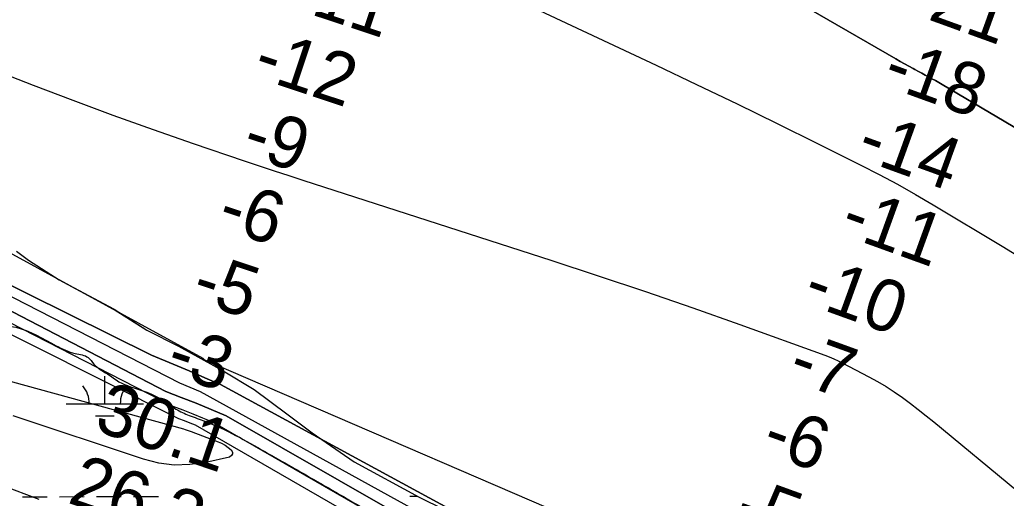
# Model space of a CAD drawing. Extents: x 3329297 to 3367176, y 649250 to 674653.
# Drawn here: x 3335799 to 3337077, y 668327 to 668947 of the extents above; entities that cross this region are included whole.
import ezdxf

# ---------------------------------------------------------------- set-up
doc = ezdxf.new("R2010")
doc.units = 0
for name, color, linetype in [('V-RIVR-EDGE', 7, 'Continuous'), ('V-RIVR-RANG', 7, 'Continuous'), ('V-SITE-VEGE', 7, 'Continuous'), ('V-TOPO-DPTH', 7, 'Continuous'), ('V-TOPO-MAJR', 7, 'Continuous'), ('V-TOPO-MINR', 7, 'Continuous'), ('V-TOPO-WATR', 7, 'Continuous'), ('V-WETL-SWMP', 7, 'Continuous')]:
    doc.layers.add(name, color=color, linetype=linetype)

msp = doc.modelspace()

# ---------------------------------------------------------------- linework, layer by layer
at = {"layer": 'V-RIVR-EDGE'}
msp.add_spline([(3333408.7, 669402.3), (3333456.2, 669390.7), (3333480.6, 669386.5), (3333498.4, 669381.9), (3333510.9, 669380.2), (3333522.1, 669375.2), (3333537.8, 669370.2), (3333569.3, 669364.3), (3333591.6, 669358.9), (3333623.1, 669349.7), (3333650.9, 669341.3), (3333676.1, 669333), (3333726.3, 669319.2), (3333778.9, 669302), (3333791.7, 669299.5), (3333813.6, 669293.3), (3333833.9, 669285.7), (3333853.8, 669277.4), (3333866.2, 669277.4), (3333927.5, 669258.6), (3333978.9, 669241), (3334054.7, 669220.1), (3334082, 669212.6), (3334104.4, 669205.9), (3334133.4, 669195.1), (3334212.1, 669170), (3334258.9, 669154.5), (3334287.5, 669144.9), (3334323.9, 669134.5), (3334362.8, 669121.1), (3334397.6, 669109.4), (3334435.3, 669094.8), (3334441.9, 669091.5), (3334451.9, 669089.8), (3334461, 669084), (3334464.7, 669082.7), (3334470.5, 669083.6), (3334476.3, 669080.2), (3334476.7, 669076.1), (3334486.6, 669072.7), (3334503.2, 669071.9), (3334523.5, 669067.3), (3334538.4, 669061.4), (3334550.4, 669055.2), (3334564.9, 669046.8), (3334575.7, 669042.7), (3334598.9, 669036.4), (3334626.2, 669030.9), (3334690.8, 669018.8), (3334721.1, 669015.8), (3334733.1, 669015.8), (3334745.1, 669011.2), (3334755.1, 669009.5), (3334769.6, 669008.6), (3334791.1, 669004.4), (3334799.8, 669004.4), (3334813.5, 669004.8), (3334832.6, 668999.8), (3334841.7, 668998.5), (3334844.6, 668994.8), (3334857, 668990.2), (3334864, 668983.9), (3334870.2, 668977.7), (3334876.8, 668970.2), (3334882.2, 668968.6), (3334894.6, 668965.6), (3334904.2, 668965.6), (3334918.3, 668964.3), (3334926.6, 668963.5), (3334936.1, 668958.5), (3334945.2, 668949.3), (3334956.8, 668941), (3334959.7, 668941.4), (3334971.7, 668941.4), (3334983.3, 668941.8), (3334993.2, 668938.9), (3335003.6, 668932.2), (3335011.4, 668925.1), (3335021.8, 668920.1), (3335034.2, 668916), (3335054.9, 668911.8), (3335057, 668908.9), (3335064.8, 668903.9), (3335073.5, 668900.1), (3335081, 668898), (3335087.6, 668898), (3335095.1, 668898), (3335097.6, 668895.1), (3335105, 668888.4), (3335114.1, 668882.2), (3335138.1, 668873), (3335159.7, 668864.2), (3335185.7, 668850.5), (3335195.2, 668838.9), (3335211, 668830.1), (3335229.2, 668825.5), (3335249.9, 668817.6), (3335252.4, 668811.4), (3335261.5, 668805.6), (3335272.7, 668798.5), (3335296.3, 668792.6), (3335327.3, 668778.4), (3335359.2, 668761.8), (3335399.3, 668739.7), (3335432.5, 668723.5), (3335466.4, 668708.1), (3335508.6, 668689.3), (3335535.5, 668674.3), (3335584, 668653.1), (3335614.6, 668638.1), (3335645.3, 668624.7), (3335682.1, 668600.6), (3335715.2, 668580.6), (3335752.5, 668561.5), (3335771.9, 668553.1), (3335793.9, 668548.5), (3335846.4, 668524.7), (3335870.9, 668514.7), (3335887.9, 668509.3), (3335894.9, 668501), (3335912.7, 668488.1), (3335927.6, 668478.1), (3335958.6, 668466.4), (3335986.8, 668452.7), (3336001.3, 668442.7), (3336018.7, 668434.4), (3336038.9, 668426.9), (3336117.2, 668387.3), (3336184.2, 668349), (3336223.1, 668326.5), (3336257.5, 668305.7), (3336289.4, 668284.5), (3336317.1, 668269.5), (3336332.8, 668261.6), (3336456.6, 668198.7), (3336509.2, 668170.8), (3336541.4, 668152.9), (3336585.7, 668130), (3336625.9, 668110.8), (3336652.8, 668097.9), (3336753.4, 668040), (3336798.1, 668013.8), (3336819.6, 668001.3), (3336844, 667986.8), (3336862.2, 667973.9), (3336893.7, 667952.2), (3336928, 667933.1), (3336960.3, 667914.8), (3336990.5, 667894.8), (3337029.4, 667867.8), (3337069.1, 667842.4), (3337101, 667829.5), (3337126.7, 667818.2), (3337166, 667790.3), (3337200.4, 667767.9), (3337228.5, 667747.5), (3337263.3, 667726.3), (3337288.9, 667709.2), (3337372.5, 667657.2), (3337387.8, 667642.6), (3337413.9, 667621.9), (3337448.6, 667598.6), (3337473.4, 667578.6), (3337509, 667550.7), (3337579.4, 667503.3), (3337621.1, 667469.6), (3337665, 667431), (3337708, 667391.1), (3337739.8, 667359.1), (3337772.9, 667327.1), (3337812.2, 667288.5), (3337827.1, 667271.4), (3337829.5, 667264.4), (3337842.8, 667251.5), (3337873.4, 667227.8), (3337886.2, 667214.9), (3337903.2, 667197.9), (3337949.4, 667144.7), (3337971.4, 667123.5), (3337996.2, 667096.5), (3338024.3, 667069.9), (3338047, 667044.6), (3338075.5, 667011.8), (3338104.9, 666976.9), (3338113.6, 666965.2), (3338176.8, 666889.6), (3338206.1, 666850.2), (3338224.3, 666825.3), (3338246.2, 666798.3), (3338263.5, 666774.2), (3338301.9, 666718.6), (3338311.9, 666704.5), (3338328, 666683.3), (3338335.4, 666667.9), (3338348.6, 666644.3), (3338362.6, 666627.2), (3338385.4, 666599.4), (3338404.4, 666574.5), (3338412.6, 666562), (3338414.7, 666551.3), (3338422.1, 666533), (3338443.1, 666494), (3338455.9, 666472), (3338475.4, 666449.6), (3338483.2, 666442.9), (3338498.1, 666425), (3338521.6, 666381.9), (3338562.5, 666317.5), (3338585.6, 666290.5), (3338600.5, 666260.7), (3338619.9, 666220), (3338640.9, 666179.7), (3338652.5, 666165.2), (3338660.7, 666148.6), (3338709, 666053.1), (3338735.4, 666007.5), (3338756.4, 665971.4), (3338777.1, 665937.3), (3338810.1, 665887.1), (3338828.7, 665846.4), (3338853.8, 665796.6), (3338873.6, 665751.8), (3338895.1, 665712.8), (3338903.7, 665692.1), (3338916.5, 665665.9), (3338933.8, 665635.2), (3338944.1, 665609.5), (3338956.5, 665578.8), (3338961.9, 665565.5), (3338976.7, 665543.1), (3338985, 665527.7), (3338995.3, 665511.1), (3339011.8, 665472.1), (3339026.6, 665438.9), (3339039.8, 665412.8), (3339047.6, 665382.9), (3339085.5, 665290), (3339099.5, 665253.9), (3339113.5, 665222.8), (3339126.3, 665192.5), (3339138.7, 665160.5), (3339164.2, 665092.5), (3339180.3, 665056), (3339203.7, 664990.8), (3339215.7, 664956.4), (3339231.3, 664897.5), (3339241.1, 664863.5), (3339253.9, 664825.8), (3339262.1, 664798.4), (3339275.3, 664761.9), (3339290.5, 664724.5), (3339306.2, 664692.2), (3339319, 664656.5), (3339324.3, 664636.6), (3339336.6, 664597.2), (3339352.3, 664567.7), (3339365.5, 664538.2), (3339372.1, 664519.6), (3339374.1, 664493), (3339373.2, 664478.9), (3339373.2, 664471.1), (3339377.3, 664449.9), (3339393.8, 664419.2), (3339410.3, 664384.8), (3339423.5, 664344.9), (3339458.5, 664257.4), (3339470, 664219.2), (3339470.4, 664207.2), (3339477.8, 664185.7), (3339481.1, 664164.9), (3339486.4, 664140), (3339490.1, 664124.3), (3339499.6, 664107.3), (3339512.7, 664069.9), (3339523.8, 664028.4), (3339527.5, 663998.2), (3339528.2, 663969.6), (3339525.7, 663951.8), (3339522.4, 663945.6), (3339521.1, 663939.3), (3339524, 663925.2), (3339554.1, 663875), (3339569.4, 663836), (3339574.3, 663803.7), (3339577.1, 663774.2), (3339586.9, 663730.7), (3339599.7, 663691.3), (3339610.3, 663646.9), (3339623.1, 663615.8), (3339630.5, 663595.9), (3339633.8, 663595.9), (3339643, 663599.2), (3339643, 663594.2), (3339646.2, 663566), (3339654.4, 663535.7), (3339664.3, 663503.8), (3339677, 663465.2), (3339691.9, 663427), (3339697.2, 663406.7), (3339697.2, 663392.2), (3339697.1, 663381), (3339704.9, 663354.5), (3339710.7, 663325.4), (3339723.8, 663284.4), (3339738.7, 663247.4), (3339746.1, 663222.6), (3339747.7, 663203.1), (3339746.4, 663183.6), (3339745.5, 663154.6), (3339745, 663130.5), (3339742.9, 663119.4), (3339739.6, 663107.3), (3339737, 663082.5), (3339735.3, 663062.2), (3339736.9, 663039.8), (3339742.2, 663016.6), (3339743.9, 663011.6), (3339748, 663011.6), (3339751.8, 663009.5), (3339753.8, 663002.4), (3339760, 662996.6), (3339761.2, 662990.8), (3339763.7, 662975.9), (3339763.2, 662954.8), (3339760.7, 662930.3), (3339757.8, 662927.8), (3339749.1, 662927.4), (3339743.3, 662927.4), (3339738.7, 662924.1), (3339735, 662917.9), (3339730.4, 662915.9), (3339727.5, 662912.2), (3339727.1, 662907.6), (3339732.4, 662900.1), (3339737.4, 662884.4), (3339741.9, 662869.4), (3339745.2, 662866.1), (3339748.1, 662867.3), (3339750.6, 662877.3), (3339752.7, 662878.9), (3339754.3, 662875.6), (3339755.6, 662867.7), (3339761.7, 662859), (3339764.2, 662850.7), (3339762.5, 662844.1), (3339761.7, 662822.1), (3339758.3, 662812.6), (3339756.6, 662801.8), (3339759.5, 662784), (3339757.4, 662779.4), (3339754.9, 662768.7), (3339755.3, 662757.1), (3339757.7, 662749.6), (3339761.9, 662739.6), (3339755.6, 662731), (3339746.5, 662711.1), (3339737.7, 662704.1), (3339732.8, 662703.2), (3339730.3, 662699.9), (3339733.6, 662689.6), (3339736.8, 662677.1), (3339737.2, 662668), (3339731.8, 662659.3), (3339726.4, 662644.4), (3339724.3, 662641.1), (3339729.7, 662633.2), (3339729.7, 662627.4), (3339727.2, 662625.3), (3339721.8, 662625.8), (3339721.8, 662615.4), (3339723, 662597.2), (3339722.9, 662560.7), (3339725.3, 662535.4), (3339725.3, 662520.5), (3339726.8, 662486.5), (3339724.3, 662463.3), (3339713, 662438.4), (3339703.9, 662416.9), (3339699.7, 662391.6), (3339692.9, 662333.2), (3339688.2, 662298), (3339687.4, 662274.4), (3339683.6, 662256.1), (3339676.1, 662240), (3339666.1, 662216.8), (3339659.8, 662192.8), (3339656.8, 662171.6), (3339654.7, 662126.1), (3339650.4, 662090.8), (3339644.5, 662058.5), (3339643.7, 662039.5), (3339638.2, 662015.4), (3339634.4, 661998.4), (3339628.6, 661971.9), (3339619, 661945.8), (3339616.5, 661933), (3339617.2, 661907.3), (3339619.6, 661875), (3339617.1, 661854.7), (3339612.9, 661845.6), (3339610.8, 661836.4), (3339610, 661829.8), (3339610, 661820.3), (3339609.9, 661810.7), (3339603.7, 661804.1), (3339600.8, 661799.6), (3339598.7, 661785.1), (3339594.9, 661775.6), (3339590.3, 661759.4), (3339588.6, 661741.2), (3339585.7, 661733.3), (3339580.7, 661727.5), (3339574.1, 661723.8), (3339572.8, 661715.9), (3339571.9, 661693.5), (3339564, 661655), (3339553.9, 661613.6), (3339540.6, 661574.7), (3339527.6, 661533.7), (3339508.4, 661497.2), (3339490.1, 661455.8), (3339486.8, 661446.7), (3339487.1, 661432.6), (3339486.3, 661412.3), (3339484.6, 661404), (3339476.7, 661391.6), (3339467.9, 661378.8), (3339453, 661365.1), (3339446.8, 661363.5), (3339441, 661363.1), (3339433.9, 661354.8), (3339423.5, 661346.2), (3339398.2, 661334.6), (3339381.2, 661326.8), (3339370, 661319.8), (3339357.5, 661305.3), (3339344.6, 661280), (3339333, 661269.7), (3339320.9, 661263.5), (3339313.9, 661263.1), (3339310.2, 661266), (3339308.1, 661271.8), (3339302.7, 661282.2), (3339298.6, 661286.4), (3339290.7, 661288.9), (3339284.9, 661288.9), (3339275, 661285.6), (3339261.3, 661273.2), (3339255.5, 661266.6), (3339248.8, 661265.8), (3339234.7, 661264.6), (3339224.4, 661264.2), (3339216.5, 661259.2), (3339211.9, 661252.2), (3339209.4, 661248.5), (3339211, 661240.6), (3339215.6, 661229.4), (3339215.5, 661208.2), (3339213.4, 661191.2), (3339208.8, 661185), (3339198.8, 661169.3), (3339191, 661161.9), (3339179.3, 661161.1), (3339154.5, 661165.7), (3339128, 661171.1), (3339111.4, 661176.2), (3339105.2, 661176.2), (3339096.9, 661174.1), (3339090.7, 661168.7), (3339085.7, 661157.2), (3339071.9, 661143.1), (3339054.9, 661129.9), (3339020.1, 661118.8), (3338993.5, 661110.1), (3338978.6, 661099.8), (3338965.3, 661086.2), (3338953.6, 661064.6), (3338937.4, 661039)], degree=3, dxfattribs=at)
at = {"layer": 'V-SITE-VEGE'}
for p, q in [((3335794.8, 668646.9), (3335810.3, 668635.6)), ((3335810.3, 668635.6), (3335850.1, 668610.2)), ((3335850.1, 668610.2), (3335921.3, 668571.8)), ((3335921.3, 668571.8), (3335963.6, 668544.9)), ((3335963.6, 668544.9), (3336004.8, 668524.3)), ((3336004.8, 668524.3), (3336062.6, 668492.1)), ((3336062.6, 668492.1), (3336102.8, 668467.8)), ((3336102.8, 668467.8), (3336145.2, 668436.3)), ((3336145.2, 668436.3), (3336177.9, 668412.1)), ((3336177.9, 668412.1), (3336232.4, 668374.5)), ((3336232.4, 668374.5), (3336316.6, 668328.7)), ((3336316.6, 668328.7), (3336348.9, 668312.5))]:
    msp.add_line(p, q, dxfattribs=at)
at = {"layer": 'V-TOPO-DPTH'}
for points in [[(3337217.7, 668730.6), (3336993.7, 668862.9), (3336989.3, 668865.4), (3336985, 668867.9), (3336980.6, 668870.3), (3336976.2, 668872.7), (3336971.8, 668875.1), (3336967.4, 668877.5), (3336963, 668879.9), (3336958.6, 668882.2), (3336956.1, 668883.5), (3336950.5, 668886.6), (3336944.9, 668889.7), (3336939.3, 668892.8), (3336933.7, 668896), (3336758.4, 668997.5)], [(3337217.7, 668730.6), (3336993.7, 668862.9), (3336989.3, 668865.4), (3336985, 668867.9), (3336980.6, 668870.3), (3336976.2, 668872.7), (3336971.8, 668875.1), (3336967.4, 668877.5), (3336963, 668879.9), (3336958.6, 668882.2), (3336956.1, 668883.5), (3336950.5, 668886.6), (3336944.9, 668889.7), (3336939.3, 668892.8), (3336933.7, 668896), (3336758.4, 668997.5)], [(3335627.4, 668935.9), (3335816.4, 668862.2), (3335868, 668842.5), (3335919.7, 668823.3), (3335971.7, 668804.7), (3336023.9, 668786.6), (3336089.9, 668764.2), (3336109.2, 668757.7), (3336128.5, 668751.3), (3336147.8, 668745), (3336167.2, 668738.7), (3336486.8, 668635.5), (3336548.3, 668615.3), (3336609.6, 668594.8), (3336670.7, 668573.6), (3336731.7, 668552), (3336841.8, 668512.5), (3336847.6, 668510.3), (3336853.3, 668507.9), (3336858.9, 668505.3), (3336864.5, 668502.5), (3336898.8, 668484.5), (3336910, 668478.3), (3336921.1, 668471.8), (3336931.8, 668464.8), (3336942.4, 668457.5), (3336952.7, 668449.8), (3336962.9, 668442.1), (3336973, 668434.1), (3336983, 668426), (3337090.6, 668337.2)], [(3335627.4, 668935.9), (3335816.4, 668862.2), (3335868, 668842.5), (3335919.7, 668823.3), (3335971.7, 668804.7), (3336023.9, 668786.6), (3336089.9, 668764.2), (3336109.2, 668757.7), (3336128.5, 668751.3), (3336147.8, 668745), (3336167.2, 668738.7), (3336486.8, 668635.5), (3336548.3, 668615.3), (3336609.6, 668594.8), (3336670.7, 668573.6), (3336731.7, 668552), (3336841.8, 668512.5), (3336847.6, 668510.3), (3336853.3, 668507.9), (3336858.9, 668505.3), (3336864.5, 668502.5), (3336898.8, 668484.5), (3336910, 668478.3), (3336921.1, 668471.8), (3336931.8, 668464.8), (3336942.4, 668457.5), (3336952.7, 668449.8), (3336962.9, 668442.1), (3336973, 668434.1), (3336983, 668426), (3337090.6, 668337.2)], [(3337361.3, 667700), (3336715.3, 668116.9), (3336713.5, 668117.9), (3336711.6, 668118.9), (3336707.9, 668121), (3336705.9, 668122.1), (3336703.5, 668123.6), (3336701.2, 668125.4), (3336699.7, 668126.6), (3336059.1, 668474.4), (3336038.8, 668483.3), (3336018.4, 668492), (3335998, 668500.7), (3335969.7, 668512.5), (3335435.8, 668777.2)], [(3335435.8, 668777.2), (3335969.7, 668512.5), (3335998, 668500.7), (3336018.4, 668492), (3336038.8, 668483.3), (3336059.1, 668474.4), (3336699.7, 668126.6), (3336701.2, 668125.4), (3336703.5, 668123.6), (3336705.9, 668122.1), (3336707.9, 668121), (3336711.6, 668118.9), (3336713.5, 668117.9), (3336715.3, 668116.9), (3337361.3, 667700)], [(3337745, 667406.8), (3337618.5, 667494.8), (3337577.4, 667522.4), (3337535.8, 667549.2), (3337493.4, 667574.8), (3337450.5, 667599.5), (3337411.5, 667621.1), (3337387.7, 667634.3), (3337363.8, 667647.6), (3337339.9, 667660.8), (3336743, 668051.7), (3336719.5, 668064.1), (3336696.1, 668076.4), (3336672.5, 668088.5), (3336648.9, 668100.5), (3336066.5, 668434.1), (3336047.1, 668442.1), (3336027.6, 668450.1), (3336008.1, 668457.8), (3335988.5, 668465.5), (3335460.2, 668739.4)]]:
    msp.add_lwpolyline(points, dxfattribs=at)
at = {"layer": 'V-TOPO-MAJR'}
for points in [[(3335732.9, 668493.4), (3336011, 668416.9), (3336013.5, 668416.2), (3336016.1, 668415.4), (3336018.6, 668414.5), (3336021.1, 668413.6), (3336055.9, 668400.4), (3336060.6, 668398.3), (3336065, 668395.9)], [(3336065, 668395.9), (3336069.2, 668393.1), (3336073.1, 668389.8), (3336074.5, 668387), (3336074.7, 668384.5), (3336073.3, 668382.4), (3336070.7, 668380.6), (3336039.9, 668373.6), (3336019.5, 668370.8), (3335999.2, 668370.1), (3335979.2, 668372.7), (3335959.2, 668377.6), (3335790.5, 668433.8)]]:
    msp.add_lwpolyline(points, dxfattribs=at)
at = {"layer": 'V-TOPO-MINR'}
for points in [[(3336239.1, 669068.4), (3336623.2, 668888), (3336675.7, 668863.1), (3336728.1, 668838), (3336780.3, 668812.4), (3336832.4, 668786.6), (3336888.6, 668758.5), (3336912.3, 668746.3), (3336935.9, 668733.7), (3336959.1, 668720.6), (3336982.1, 668707.1), (3337071.5, 668653.5), (3337109.5, 668630.2)], [(3336758.4, 668997.5), (3336933.7, 668896), (3336939.3, 668892.8), (3336944.9, 668889.7), (3336950.5, 668886.6), (3336956.1, 668883.5), (3336958.6, 668882.2), (3336963, 668879.9), (3336967.4, 668877.5), (3336971.8, 668875.1), (3336976.2, 668872.7), (3336980.6, 668870.3), (3336985, 668867.9), (3336989.3, 668865.4), (3336993.7, 668862.9), (3337217.7, 668730.6)], [(3335627.4, 668935.9), (3335816.4, 668862.2), (3335868, 668842.5), (3335919.7, 668823.3), (3335971.7, 668804.7), (3336023.9, 668786.6), (3336089.9, 668764.2), (3336109.2, 668757.7), (3336128.5, 668751.3), (3336147.8, 668745), (3336167.2, 668738.7), (3336486.8, 668635.5), (3336548.3, 668615.3), (3336609.6, 668594.8), (3336670.7, 668573.6), (3336731.7, 668552), (3336841.8, 668512.5), (3336847.6, 668510.3), (3336853.3, 668507.9), (3336858.9, 668505.3), (3336864.5, 668502.5), (3336898.8, 668484.5), (3336910, 668478.3), (3336921.1, 668471.8), (3336931.8, 668464.8), (3336942.4, 668457.5), (3336952.7, 668449.8), (3336962.9, 668442.1), (3336973, 668434.1), (3336983, 668426), (3337090.6, 668337.2)], [(3335440, 668834.2), (3336036.1, 668508.6), (3336038.9, 668506.1), (3336039.5, 668505.9), (3336043.5, 668504.1), (3336044.5, 668503.7), (3336046.4, 668502.9), (3336047.4, 668502.4), (3336622, 668254.7), (3336642, 668245.9), (3336662, 668237), (3336681.9, 668227.9), (3336701.7, 668218.6), (3336721.2, 668208.9), (3336740.5, 668198.7), (3336759.4, 668187.8), (3336778.1, 668176.4), (3336937.1, 668075.1), (3336983.5, 668044.8), (3337029.5, 668013.8), (3337074.8, 667981.9), (3337119.7, 667949.2)], [(3335476.3, 668748.3), (3336005.8, 668476.8), (3336032.8, 668465.6), (3336676.9, 668110), (3336703.2, 668096), (3336729.5, 668081.8), (3336755.6, 668067.5), (3337325.4, 667693.2), (3337348.9, 667680.2), (3337372.4, 667667.2), (3337395.8, 667654.1), (3337419.2, 667641), (3337442.3, 667627.5), (3337465.2, 667613.6), (3337487.7, 667599), (3337509.9, 667583.9), (3337742.8, 667421)], [(3335443.4, 668730.2), (3335997.2, 668446.4), (3336010.2, 668441.5), (3336023.1, 668436.5), (3336036, 668431.5), (3336048.9, 668426.3), (3336658.7, 668074.9), (3336674.3, 668067.2), (3336689.9, 668059.4), (3336705.4, 668051.5), (3337296.6, 667660.2), (3337325.9, 667644.1), (3337355.3, 667627.9), (3337384.6, 667611.8), (3337414, 667595.7), (3337518.7, 667538.3), (3337561.5, 667514), (3337603.7, 667488.8)], [(3335460.2, 668739.4), (3335988.5, 668465.5), (3336008.1, 668457.8), (3336027.6, 668450.1), (3336047.1, 668442.1), (3336066.5, 668434.1), (3336648.9, 668100.5), (3336672.5, 668088.5), (3336696.1, 668076.4), (3336719.5, 668064.1), (3336743, 668051.7), (3337339.9, 667660.8), (3337363.8, 667647.6), (3337387.7, 667634.3), (3337411.5, 667621.1), (3337450.5, 667599.5), (3337493.4, 667574.8), (3337535.8, 667549.2), (3337577.4, 667522.4), (3337618.5, 667494.8), (3337745, 667406.8)], [(3335425.9, 668720.7), (3336004.7, 668430.3), (3336012, 668427.7), (3336019.3, 668425), (3336026.5, 668422.3), (3336667.4, 668052.7), (3336676, 668048.7), (3336684.5, 668044.5), (3336693, 668040.3), (3336701.4, 668036.1), (3337269.2, 667650.9), (3337308, 667629.6), (3337346.7, 667608.4), (3337385.6, 667587.2), (3337424.4, 667566.1), (3337621.5, 667459.5)], [(3335824.2, 668325.4), (3335776.5, 668343.9)]]:
    msp.add_lwpolyline(points, dxfattribs=at)
at = {"layer": 'V-TOPO-WATR'}
msp.add_lwpolyline([(3335435.8, 668777.2), (3335969.7, 668512.5), (3335998, 668500.7), (3336018.4, 668492), (3336038.8, 668483.3), (3336059.1, 668474.4), (3336699.7, 668126.6), (3336701.2, 668125.4), (3336703.5, 668123.6), (3336705.9, 668122.1), (3336707.9, 668121), (3336711.6, 668118.9), (3336713.5, 668117.9), (3336715.3, 668116.9), (3337361.3, 667700)], dxfattribs=at)
at = {"layer": 'V-WETL-SWMP'}
for p, q in [((3335794.8, 668646.9), (3335810.3, 668635.6)), ((3335810.3, 668635.6), (3335850.1, 668610.2)), ((3335850.1, 668610.2), (3335921.3, 668571.7)), ((3335921.3, 668571.7), (3335963.6, 668544.9)), ((3335963.6, 668544.9), (3336004.8, 668524.3)), ((3336004.8, 668524.3), (3336062.6, 668492.1)), ((3335909.2, 668449.4), (3335909.2, 668485.4)), ((3336062.6, 668492.1), (3336102.8, 668467.8)), ((3336102.8, 668467.8), (3336145.2, 668436.3)), ((3335859.2, 668449.3), (3335959.2, 668449.5)), ((3335897.3, 668434), (3335921.3, 668434)), ((3336145.2, 668436.3), (3336177.9, 668412.1)), ((3336177.9, 668412.1), (3336232.4, 668374.5)), ((3336232.4, 668374.5), (3336316.6, 668328.7)), ((3335802.6, 668329.1), (3335834.6, 668329.2)), ((3335850.6, 668329.2), (3335882.6, 668329.3)), ((3335898.6, 668329.3), (3335930.6, 668329.4)), ((3335946.6, 668329.4), (3335978.6, 668329.5)), ((3336304.5, 668330.1), (3336314, 668330.1)), ((3336316.6, 668328.7), (3336348.9, 668312.5))]:
    msp.add_line(p, q, dxfattribs=at)
for centre, start, end in [((3335854, 668449.8), 359.3365, 40.8801), ((3335964.5, 668450), 139.3365, 180.8801)]:
    msp.add_arc(centre, 35.2, start, end, dxfattribs=at)

# ---------------------------------------------------------------- texts
at = {"layer": 'V-RIVR-RANG'}
for s, rotation, p in [('-11', 341.6327, (3336146.2, 668963.6)), ('-21', 340.0895, (3336946, 668957.8)), ('-12', 341.6327, (3336098.7, 668874)), ('-18', 340.0895, (3336914, 668863)), ('-9', 341.6327, (3336084.3, 668773.4)), ('-14', 340.0895, (3336880.4, 668768.8)), ('-6', 341.6327, (3336052.3, 668678.7)), ('-11', 340.0895, (3336859, 668670.2)), ('-5', 341.6327, (3336019, 668584.3)), ('-10', 340.0895, (3336810.9, 668581.3)), ('-3', 341.6327, (3335985.8, 668490)), ('-7', 340.0895, (3336791.4, 668482)), ('30.1', 341.3483, (3335893.5, 668415.9)), ('-6', 340.0895, (3336757.4, 668387.9)), ('26.3', 341.3483, (3335859.5, 668321.8)), ('-5', 340.0895, (3336721.6, 668294.5))]:
    msp.add_text(s, height=67, rotation=rotation, dxfattribs=at).set_placement(p)

doc.saveas('drawing.dxf')
